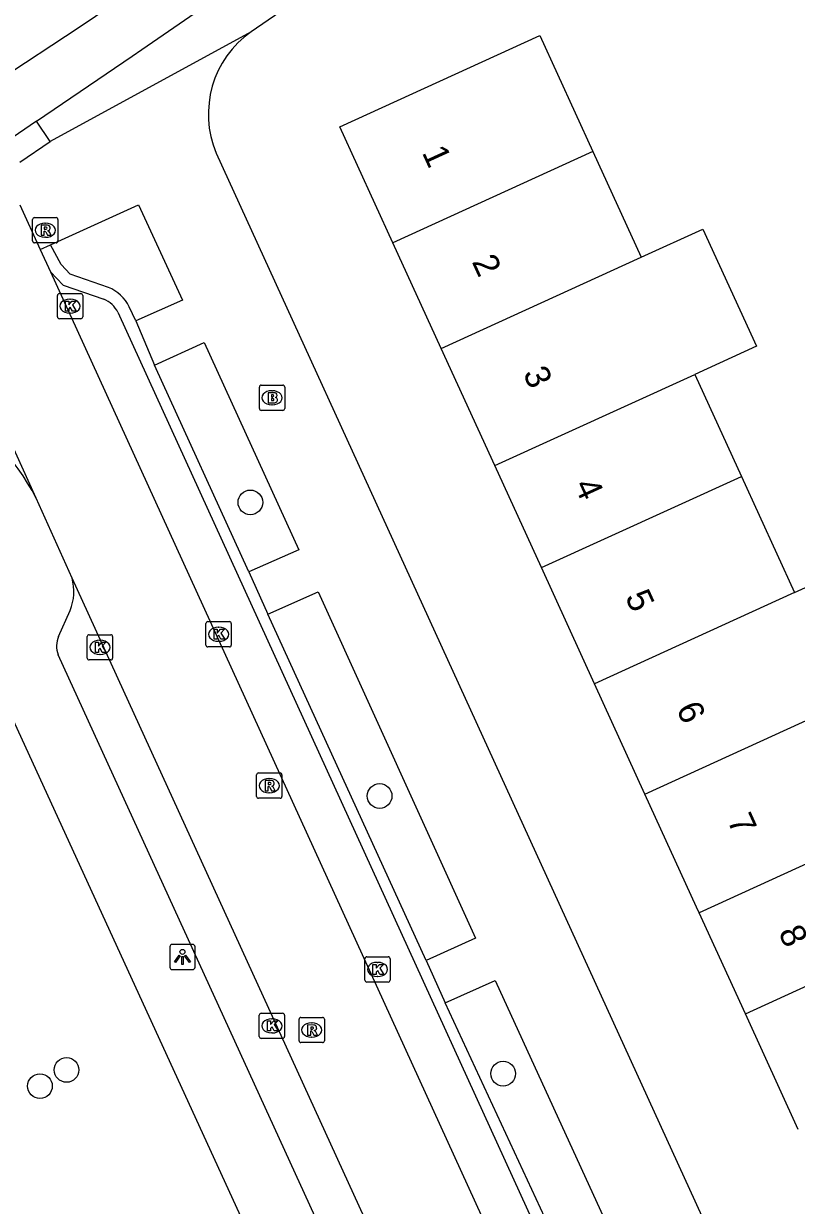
# Model space of a CAD drawing. Extents: x 158087 to 159494, y 382905 to 383981.
# Drawn here: x 158709.17 to 158739.75, y 383653.93 to 383700.72 of the extents above; entities that cross this region are included whole.
import ezdxf

# ---------------------------------------------------------------- set-up
doc = ezdxf.new("R2010")
doc.units = 0
for name, color, linetype in [('IMGEO_Berm_open', 7, 'Continuous'), ('IMGEO_Boom', 7, 'Continuous'), ('IMGEO_Brandkraan', 7, 'Continuous'), ('IMGEO_Fietspad_gesloten', 7, 'Continuous'), ('IMGEO_Hek', 7, 'Continuous'), ('IMGEO_Kolk', 7, 'Continuous'), ('IMGEO_Lichtpunt', 7, 'Continuous'), ('IMGEO_Pand', 7, 'Continuous'), ('IMGEO_Pand_nummerreeks', 7, 'Continuous'), ('IMGEO_Parkeervlak_open', 7, 'Continuous'), ('IMGEO_Rijbaan_lokaal_open', 7, 'Continuous'), ('IMGEO_Rioolput', 7, 'Continuous'), ('IMGEO_Voetpad_open', 7, 'Continuous')]:
    doc.layers.add(name, color=color, linetype=linetype)

msp = doc.modelspace()

# ---------------------------------------------------------------- linework, layer by layer
at = {"layer": 'IMGEO_Berm_open'}
for points in [[(158712.519, 383690.275), (158711.012, 383690.799), (158710.645, 383691.179), (158710.23, 383691.956)], [(158713.61, 383688.95), (158713.345, 383689.512)], [(158718.08, 383679.009), (158714.341, 383687.201)], [(158725.101, 383663.618), (158718.833, 383677.341)], [(158732.712, 383647.16), (158725.85, 383661.953)]]:
    msp.add_lwpolyline(points, dxfattribs=at)
msp.add_arc((158711.94, 383688.819), 1.567, 26.2378, 68.3031, dxfattribs=at)
at = {"layer": 'IMGEO_Boom'}
for centre in [(158718.141, 383681.762), (158723.254, 383670.138), (158710.865, 383659.292), (158728.143, 383659.144), (158709.811, 383658.65)]:
    msp.add_circle(centre, 0.489, dxfattribs=at)
at = {"layer": 'IMGEO_Brandkraan'}
for p, q in [((158718.498, 383685.48), (158718.498, 383686.332)), ((158718.573, 383686.406), (158719.425, 383686.406)), ((158718.986, 383686.186), (158719.011, 383686.186)), ((158719.499, 383686.332), (158719.499, 383685.48)), ((158719.009, 383685.626), (158718.984, 383685.626)), ((158719.425, 383685.406), (158718.573, 383685.406))]:
    msp.add_line(p, q, dxfattribs=at)
for points in [[(158718.498, 383685.48), (158718.498, 383686.332)], [(158718.573, 383686.406), (158719.425, 383686.406)], [(158718.846, 383686.106), (158718.846, 383685.706), (158719.059, 383685.706)], [(158719.077, 383686.106), (158718.846, 383686.106)], [(158719.499, 383686.332), (158719.499, 383685.48)], [(158719.025, 383686.025), (158718.971, 383686.025), (158718.971, 383685.949)], [(158718.971, 383685.949), (158719.024, 383685.949)], [(158719.033, 383685.873), (158718.971, 383685.873), (158718.971, 383685.792)], [(158718.971, 383685.792), (158719.033, 383685.792)], [(158719.425, 383685.406), (158718.573, 383685.406)]]:
    msp.add_lwpolyline(points, dxfattribs=at)
for centre, radius, start, end in [((158718.575, 383686.33), 0.0765, 91.552, 178.448), ((158718.575, 383686.33), 0.0765, 91.552, 178.448), ((158719.081, 383685.961), 0.145, 59.4692, 91.5367), ((158719.106, 383686.008), 0.0922, 285.5137, 58.1501), ((158719.423, 383686.33), 0.0765, 1.552, 88.448), ((158719.423, 383686.33), 0.0765, 1.552, 88.448), ((158719.026, 383685.987), 0.0379, 267.8285, 90.9355), ((158719.034, 383685.832), 0.0404, 269.8759, 90.5077), ((158719.065, 383685.957), 0.251, 268.6676, 293.5347), ((158719.111, 383685.816), 0.105, 301.3115, 78.989), ((158718.575, 383685.482), 0.0765, 181.552, 268.448), ((158718.575, 383685.482), 0.0765, 181.552, 268.448), ((158719.423, 383685.482), 0.0765, 271.552, 358.448), ((158719.423, 383685.482), 0.0765, 271.552, 358.448)]:
    msp.add_arc(centre, radius, start, end, dxfattribs=at)
for centre, major_axis, ratio, start_param, end_param in [((158718.985, 383685.906), (-0.387, 0.002), 0.722429, 4.712389, 7.853982), ((158719.01, 383685.906), (-0.39, 0.002), 0.717154, 1.570796, 4.712389)]:
    msp.add_ellipse(centre, major_axis=major_axis, ratio=ratio, start_param=start_param, end_param=end_param, dxfattribs=at)
at = {"layer": 'IMGEO_Fietspad_gesloten'}
for points in [[(158709.674, 383696.854), (158713.466, 383699.437), (158713.844, 383699.697), (158732.131, 383712.285)], [(158709.674, 383696.854), (158704.129, 383693.076)]]:
    msp.add_lwpolyline(points, dxfattribs=at)
msp.add_arc((158699.611, 383676.57), 11.393, 28.0803, 82.0238, dxfattribs=at)
at = {"layer": 'IMGEO_Hek'}
msp.add_lwpolyline([(158704.425, 383679.61), (158706.167, 383677.797), (158708.676, 383673.308), (158724.872, 383637.952), (158726.048, 383635.333), (158727.114, 383632.709), (158727.972, 383629.705), (158728.348, 383626.76), (158728.677, 383620.637), (158728.428, 383620.601), (158728.439, 383620.385)], dxfattribs=at)
at = {"layer": 'IMGEO_Kolk'}
for p, q in [((158710.505, 383689.107), (158710.505, 383689.959)), ((158710.58, 383690.033), (158711.432, 383690.033)), ((158710.993, 383689.813), (158711.018, 383689.813)), ((158711.506, 383689.959), (158711.506, 383689.107)), ((158711.432, 383689.033), (158710.58, 383689.033)), ((158711.016, 383689.253), (158710.991, 383689.253)), ((158716.382, 383676.116), (158716.382, 383676.968)), ((158716.457, 383677.042), (158717.309, 383677.042)), ((158716.87, 383676.822), (158716.895, 383676.822)), ((158717.383, 383676.968), (158717.383, 383676.116)), ((158711.686, 383675.598), (158711.686, 383676.45)), ((158711.761, 383676.524), (158712.613, 383676.524)), ((158712.174, 383676.304), (158712.199, 383676.304)), ((158712.687, 383676.45), (158712.687, 383675.598)), ((158716.893, 383676.262), (158716.868, 383676.262)), ((158717.309, 383676.042), (158716.457, 383676.042)), ((158712.613, 383675.524), (158711.761, 383675.524)), ((158712.197, 383675.744), (158712.172, 383675.744)), ((158722.671, 383662.844), (158722.671, 383663.696)), ((158722.746, 383663.77), (158723.598, 383663.77)), ((158723.672, 383663.696), (158723.672, 383662.844)), ((158723.159, 383663.55), (158723.184, 383663.55)), ((158723.598, 383662.77), (158722.746, 383662.77)), ((158723.182, 383662.99), (158723.157, 383662.99)), ((158718.491, 383660.611), (158718.491, 383661.463)), ((158718.566, 383661.537), (158719.418, 383661.537)), ((158718.979, 383661.317), (158719.004, 383661.317)), ((158719.492, 383661.463), (158719.492, 383660.611)), ((158719.418, 383660.537), (158718.566, 383660.537)), ((158719.002, 383660.757), (158718.977, 383660.757))]:
    msp.add_line(p, q, dxfattribs=at)
for points in [[(158710.505, 383689.107), (158710.505, 383689.959)], [(158710.58, 383690.033), (158711.432, 383690.033)], [(158711.506, 383689.959), (158711.506, 383689.107)], [(158710.826, 383689.733), (158710.949, 383689.733), (158710.949, 383689.582), (158711.079, 383689.733), (158711.243, 383689.733), (158711.097, 383689.582), (158711.25, 383689.333), (158711.098, 383689.333), (158711.013, 383689.497), (158710.949, 383689.43), (158710.949, 383689.333), (158710.826, 383689.333), (158710.826, 383689.733)], [(158711.432, 383689.033), (158710.58, 383689.033)], [(158716.382, 383676.116), (158716.382, 383676.968)], [(158716.457, 383677.042), (158717.309, 383677.042)], [(158716.703, 383676.742), (158716.826, 383676.742), (158716.826, 383676.591), (158716.956, 383676.742), (158717.12, 383676.742), (158716.974, 383676.591), (158717.127, 383676.342), (158716.975, 383676.342), (158716.89, 383676.506), (158716.826, 383676.439), (158716.826, 383676.342), (158716.703, 383676.342), (158716.703, 383676.742)], [(158717.383, 383676.968), (158717.383, 383676.116)], [(158711.686, 383675.598), (158711.686, 383676.45)], [(158711.761, 383676.524), (158712.613, 383676.524)], [(158712.687, 383676.45), (158712.687, 383675.598)], [(158712.007, 383676.224), (158712.13, 383676.224), (158712.13, 383676.073), (158712.26, 383676.224), (158712.424, 383676.224), (158712.278, 383676.073), (158712.431, 383675.824), (158712.279, 383675.824), (158712.194, 383675.988), (158712.13, 383675.921), (158712.13, 383675.824), (158712.007, 383675.824), (158712.007, 383676.224)], [(158717.309, 383676.042), (158716.457, 383676.042)], [(158712.613, 383675.524), (158711.761, 383675.524)], [(158722.671, 383662.844), (158722.671, 383663.696)], [(158722.746, 383663.77), (158723.598, 383663.77)], [(158723.672, 383663.696), (158723.672, 383662.844)], [(158722.992, 383663.47), (158723.115, 383663.47), (158723.115, 383663.319), (158723.245, 383663.47), (158723.409, 383663.47), (158723.263, 383663.319), (158723.416, 383663.07), (158723.264, 383663.07), (158723.179, 383663.234), (158723.115, 383663.167), (158723.115, 383663.07), (158722.992, 383663.07), (158722.992, 383663.47)], [(158723.598, 383662.77), (158722.746, 383662.77)], [(158718.491, 383660.611), (158718.491, 383661.463)], [(158718.566, 383661.537), (158719.418, 383661.537)], [(158719.492, 383661.463), (158719.492, 383660.611)], [(158718.812, 383661.237), (158718.935, 383661.237), (158718.935, 383661.086), (158719.065, 383661.237), (158719.229, 383661.237), (158719.083, 383661.086), (158719.236, 383660.837), (158719.084, 383660.837), (158718.999, 383661.001), (158718.935, 383660.934), (158718.935, 383660.837), (158718.812, 383660.837), (158718.812, 383661.237)], [(158719.418, 383660.537), (158718.566, 383660.537)]]:
    msp.add_lwpolyline(points, dxfattribs=at)
for centre, start, end in [((158710.582, 383689.957), 91.552, 178.448), ((158710.582, 383689.957), 91.552, 178.448), ((158711.43, 383689.957), 1.552, 88.448), ((158711.43, 383689.957), 1.552, 88.448), ((158710.582, 383689.109), 181.552, 268.448), ((158710.582, 383689.109), 181.552, 268.448), ((158711.43, 383689.109), 271.552, 358.448), ((158711.43, 383689.109), 271.552, 358.448), ((158716.459, 383676.966), 91.552, 178.448), ((158716.459, 383676.966), 91.552, 178.448), ((158717.307, 383676.966), 1.552, 88.448), ((158717.307, 383676.966), 1.552, 88.448), ((158711.763, 383676.448), 91.552, 178.448), ((158711.763, 383676.448), 91.552, 178.448), ((158712.611, 383676.448), 1.552, 88.448), ((158712.611, 383676.448), 1.552, 88.448), ((158716.459, 383676.118), 181.552, 268.448), ((158716.459, 383676.118), 181.552, 268.448), ((158717.307, 383676.118), 271.552, 358.448), ((158717.307, 383676.118), 271.552, 358.448), ((158711.763, 383675.6), 181.552, 268.448), ((158711.763, 383675.6), 181.552, 268.448), ((158712.611, 383675.6), 271.552, 358.448), ((158712.611, 383675.6), 271.552, 358.448), ((158722.748, 383663.694), 91.552, 178.448), ((158722.748, 383663.694), 91.552, 178.448), ((158723.596, 383663.694), 1.552, 88.448), ((158723.596, 383663.694), 1.552, 88.448), ((158722.748, 383662.846), 181.552, 268.448), ((158722.748, 383662.846), 181.552, 268.448), ((158723.596, 383662.846), 271.552, 358.448), ((158723.596, 383662.846), 271.552, 358.448), ((158718.568, 383661.461), 91.552, 178.448), ((158718.568, 383661.461), 91.552, 178.448), ((158719.416, 383661.461), 1.552, 88.448), ((158719.416, 383661.461), 1.552, 88.448), ((158718.568, 383660.613), 181.552, 268.448), ((158718.568, 383660.613), 181.552, 268.448), ((158719.416, 383660.613), 271.552, 358.448), ((158719.416, 383660.613), 271.552, 358.448)]:
    msp.add_arc(centre, 0.0765, start, end, dxfattribs=at)
for centre, major_axis, ratio, start_param, end_param in [((158710.992, 383689.533), (-0.387, 0.002), 0.722429, 4.712389, 7.853982), ((158711.017, 383689.533), (-0.39, 0.002), 0.717154, 1.570796, 4.712389), ((158716.869, 383676.542), (-0.387, 0.002), 0.722429, 4.712389, 7.853982), ((158716.894, 383676.542), (-0.39, 0.002), 0.717154, 1.570796, 4.712389), ((158712.173, 383676.024), (-0.387, 0.002), 0.722429, 4.712389, 7.853982), ((158712.198, 383676.024), (-0.39, 0.002), 0.717154, 1.570796, 4.712389), ((158723.158, 383663.27), (-0.387, 0.002), 0.722429, 4.712389, 7.853982), ((158723.183, 383663.27), (-0.39, 0.002), 0.717154, 1.570796, 4.712389), ((158718.978, 383661.037), (-0.387, 0.002), 0.722429, 4.712389, 7.853982), ((158719.003, 383661.037), (-0.39, 0.002), 0.717154, 1.570796, 4.712389)]:
    msp.add_ellipse(centre, major_axis=major_axis, ratio=ratio, start_param=start_param, end_param=end_param, dxfattribs=at)
at = {"layer": 'IMGEO_Lichtpunt'}
for p, q in [((158714.953, 383664.168), (158714.953, 383663.361)), ((158714.953, 383664.168), (158714.953, 383663.361)), ((158715.855, 383664.263), (158715.047, 383664.263)), ((158715.855, 383664.263), (158715.047, 383664.263)), ((158715.949, 383663.361), (158715.949, 383664.168)), ((158715.949, 383663.361), (158715.949, 383664.168)), ((158715.047, 383663.267), (158715.855, 383663.267)), ((158715.047, 383663.267), (158715.855, 383663.267))]:
    msp.add_line(p, q, dxfattribs=at)
for points in [[(158715.327, 383663.832), (158715.366, 383663.804), (158715.178, 383663.542), (158715.14, 383663.569), (158715.327, 383663.832)], [(158715.429, 383663.784), (158715.476, 383663.784), (158715.476, 383663.462), (158715.429, 383663.462), (158715.429, 383663.784)], [(158715.539, 383663.804), (158715.577, 383663.831), (158715.764, 383663.569), (158715.725, 383663.541), (158715.539, 383663.804)]]:
    msp.add_lwpolyline(points, dxfattribs=at)
msp.add_circle((158715.452, 383663.966), 0.0994, dxfattribs=at)
for centre, start, end in [((158715.047, 383664.168), 90, 180), ((158715.047, 383664.168), 90, 180), ((158715.855, 383664.168), 0, 90), ((158715.855, 383664.168), 0, 90), ((158715.047, 383663.361), 180, 270), ((158715.047, 383663.361), 180, 270), ((158715.855, 383663.361), 270, 0), ((158715.855, 383663.361), 270, 360)]:
    msp.add_arc(centre, 0.0946, start, end, dxfattribs=at)
at = {"layer": 'IMGEO_Pand'}
for points in [[(158723.781, 383692.044), (158721.683, 383696.636), (158729.597, 383700.252), (158731.695, 383695.66)], [(158731.695, 383695.66), (158723.781, 383692.044)], [(158731.695, 383695.66), (158733.608, 383691.473)], [(158733.608, 383691.473), (158736.048, 383692.588), (158738.168, 383687.947), (158735.728, 383686.833)], [(158725.694, 383687.857), (158723.781, 383692.044)], [(158725.694, 383687.857), (158733.608, 383691.473)], [(158727.813, 383683.218), (158725.694, 383687.857)], [(158727.813, 383683.218), (158735.728, 383686.833)], [(158735.728, 383686.833), (158737.573, 383682.795)], [(158729.658, 383679.179), (158727.813, 383683.218)], [(158729.658, 383679.179), (158737.573, 383682.795)], [(158737.573, 383682.795), (158739.674, 383678.195)], [(158731.759, 383674.58), (158729.658, 383679.179)], [(158739.674, 383678.195), (158742.114, 383679.31), (158744.108, 383674.945)], [(158739.674, 383678.195), (158731.759, 383674.58)], [(158733.753, 383670.215), (158741.668, 383673.831), (158744.108, 383674.945)], [(158733.753, 383670.215), (158731.759, 383674.58)], [(158735.902, 383665.51), (158735.799, 383665.736), (158733.753, 383670.215)], [(158743.819, 383669.125), (158735.902, 383665.51)], [(158737.73, 383661.509), (158735.902, 383665.51)], [(158737.73, 383661.509), (158745.645, 383665.126)], [(158739.824, 383656.927), (158737.73, 383661.509)]]:
    msp.add_lwpolyline(points, dxfattribs=at)
at = {"layer": 'IMGEO_Parkeervlak_open'}
for points in [[(158710.226, 383690.893), (158710.735, 383690.366), (158712.335, 383689.81)], [(158712.896, 383689.292), (158739.137, 383631.779)]]:
    msp.add_lwpolyline(points, dxfattribs=at)
msp.add_arc((158711.944, 383688.824), 1.061, 26.1816, 68.3826, dxfattribs=at)
at = {"layer": 'IMGEO_Rijbaan_lokaal_open'}
for points in [[(158761.578, 383734.72), (158744.316, 383722.991), (158712.657, 383701.444), (158711.36, 383700.561), (158708.139, 383698.454), (158704.749, 383696.309), (158703.14, 383695.309)], [(158709.011, 383693.543), (158709.824, 383691.77)], [(158709.824, 383691.77), (158710.226, 383690.893)], [(158710.226, 383690.893), (158738.566, 383628.788)], [(158709.663, 383681.933), (158706.574, 383688.731)], [(158711.081, 383678.763), (158709.663, 383681.933)], [(158730.724, 383635.785), (158711.081, 383678.763)]]:
    msp.add_lwpolyline(points, dxfattribs=at)
at = {"layer": 'IMGEO_Rioolput'}
for p, q in [((158709.521, 383692.115), (158709.521, 383692.967)), ((158709.596, 383693.041), (158710.448, 383693.041)), ((158710.009, 383692.821), (158710.034, 383692.821)), ((158710.522, 383692.967), (158710.522, 383692.115)), ((158710.032, 383692.261), (158710.007, 383692.261)), ((158710.448, 383692.041), (158709.596, 383692.041)), ((158718.387, 383670.123), (158718.387, 383670.975)), ((158718.462, 383671.049), (158719.314, 383671.049)), ((158718.875, 383670.829), (158718.9, 383670.829)), ((158719.388, 383670.975), (158719.388, 383670.123)), ((158718.898, 383670.269), (158718.873, 383670.269)), ((158719.314, 383670.049), (158718.462, 383670.049)), ((158720.068, 383660.446), (158720.068, 383661.298)), ((158720.143, 383661.372), (158720.995, 383661.372)), ((158721.069, 383661.298), (158721.069, 383660.446)), ((158720.556, 383661.152), (158720.581, 383661.152)), ((158720.995, 383660.372), (158720.143, 383660.372)), ((158720.579, 383660.592), (158720.554, 383660.592))]:
    msp.add_line(p, q, dxfattribs=at)
for points in [[(158709.521, 383692.115), (158709.521, 383692.967)], [(158709.596, 383693.041), (158710.448, 383693.041)], [(158710.11, 383692.739), (158709.858, 383692.741), (158709.858, 383692.341)], [(158710.036, 383692.66), (158709.982, 383692.66), (158709.982, 383692.579)], [(158710.522, 383692.967), (158710.522, 383692.115)], [(158709.858, 383692.341), (158709.982, 383692.341), (158709.982, 383692.503), (158709.993, 383692.503)], [(158709.982, 383692.579), (158710.034, 383692.579)], [(158710.04, 383692.474), (158710.111, 383692.341), (158710.251, 383692.341), (158710.186, 383692.467)], [(158710.448, 383692.041), (158709.596, 383692.041)], [(158718.387, 383670.123), (158718.387, 383670.975)], [(158718.462, 383671.049), (158719.314, 383671.049)], [(158718.976, 383670.747), (158718.724, 383670.749), (158718.724, 383670.349)], [(158718.902, 383670.668), (158718.848, 383670.668), (158718.848, 383670.587)], [(158719.388, 383670.975), (158719.388, 383670.123)], [(158718.724, 383670.349), (158718.848, 383670.349), (158718.848, 383670.511), (158718.859, 383670.511)], [(158718.848, 383670.587), (158718.9, 383670.587)], [(158718.906, 383670.482), (158718.977, 383670.349), (158719.117, 383670.349), (158719.052, 383670.475)], [(158719.314, 383670.049), (158718.462, 383670.049)], [(158720.068, 383660.446), (158720.068, 383661.298)], [(158720.143, 383661.372), (158720.995, 383661.372)], [(158721.069, 383661.298), (158721.069, 383660.446)], [(158720.657, 383661.07), (158720.405, 383661.072), (158720.405, 383660.672)], [(158720.405, 383660.672), (158720.529, 383660.672), (158720.529, 383660.834), (158720.54, 383660.834)], [(158720.583, 383660.991), (158720.529, 383660.991), (158720.529, 383660.91)], [(158720.529, 383660.91), (158720.581, 383660.91)], [(158720.587, 383660.805), (158720.658, 383660.672), (158720.798, 383660.672), (158720.733, 383660.798)], [(158720.995, 383660.372), (158720.143, 383660.372)]]:
    msp.add_lwpolyline(points, dxfattribs=at)
for centre, radius, start, end in [((158709.598, 383692.965), 0.0765, 91.552, 178.448), ((158709.598, 383692.965), 0.0765, 91.552, 178.448), ((158710.042, 383692.564), 0.0964, 77.0061, 93.1865), ((158710.056, 383692.621), 0.0378, 276.6634, 79.6772), ((158710.109, 383692.629), 0.109, 350.3612, 89.416), ((158710.446, 383692.965), 0.0765, 1.552, 88.448), ((158710.446, 383692.965), 0.0765, 1.552, 88.448), ((158709.992, 383692.45), 0.0533, 26.0293, 88.6989), ((158710.018, 383692.768), 0.19, 274.7715, 282.9687), ((158710.107, 383692.629), 0.112, 277.5842, 350.9817), ((158710.091, 383692.414), 0.108, 29.5134, 73.7905), ((158709.598, 383692.117), 0.0765, 181.552, 268.448), ((158709.598, 383692.117), 0.0765, 181.552, 268.448), ((158710.446, 383692.117), 0.0765, 271.552, 358.448), ((158710.446, 383692.117), 0.0765, 271.552, 358.448), ((158718.464, 383670.973), 0.0765, 91.552, 178.448), ((158718.464, 383670.973), 0.0765, 91.552, 178.448), ((158718.908, 383670.572), 0.0964, 77.0061, 93.1865), ((158718.922, 383670.629), 0.0378, 276.6634, 79.6772), ((158718.975, 383670.637), 0.109, 350.3612, 89.416), ((158719.312, 383670.973), 0.0765, 1.552, 88.448), ((158719.312, 383670.973), 0.0765, 1.552, 88.448), ((158718.858, 383670.458), 0.0533, 26.0293, 88.6989), ((158718.884, 383670.776), 0.19, 274.7715, 282.9687), ((158718.973, 383670.637), 0.112, 277.5842, 350.9817), ((158718.957, 383670.422), 0.108, 29.5134, 73.7905), ((158718.464, 383670.125), 0.0765, 181.552, 268.448), ((158718.464, 383670.125), 0.0765, 181.552, 268.448), ((158719.312, 383670.125), 0.0765, 271.552, 358.448), ((158719.312, 383670.125), 0.0765, 271.552, 358.448), ((158720.145, 383661.296), 0.0765, 91.552, 178.448), ((158720.145, 383661.296), 0.0765, 91.552, 178.448), ((158720.993, 383661.296), 0.0765, 1.552, 88.448), ((158720.993, 383661.296), 0.0765, 1.552, 88.448), ((158720.539, 383660.781), 0.0533, 26.0293, 88.6989), ((158720.565, 383661.099), 0.19, 274.7715, 282.9687), ((158720.589, 383660.895), 0.0964, 77.0061, 93.1865), ((158720.603, 383660.952), 0.0378, 276.6634, 79.6772), ((158720.656, 383660.96), 0.109, 350.3612, 89.416), ((158720.654, 383660.96), 0.112, 277.5842, 350.9817), ((158720.638, 383660.745), 0.108, 29.5134, 73.7905), ((158720.145, 383660.448), 0.0765, 181.552, 268.448), ((158720.145, 383660.448), 0.0765, 181.552, 268.448), ((158720.993, 383660.448), 0.0765, 271.552, 358.448), ((158720.993, 383660.448), 0.0765, 271.552, 358.448)]:
    msp.add_arc(centre, radius, start, end, dxfattribs=at)
for centre, major_axis, ratio, start_param, end_param in [((158710.008, 383692.541), (-0.387, 0.002), 0.722429, 4.712389, 7.853982), ((158710.033, 383692.541), (-0.39, 0.002), 0.717154, 1.570796, 4.712389), ((158718.874, 383670.549), (-0.387, 0.002), 0.722429, 4.712389, 7.853982), ((158718.899, 383670.549), (-0.39, 0.002), 0.717154, 1.570796, 4.712389), ((158720.555, 383660.872), (-0.387, 0.002), 0.722429, 4.712389, 7.853982), ((158720.58, 383660.872), (-0.39, 0.002), 0.717154, 1.570796, 4.712389)]:
    msp.add_ellipse(centre, major_axis=major_axis, ratio=ratio, start_param=start_param, end_param=end_param, dxfattribs=at)
at = {"layer": 'IMGEO_Voetpad_open'}
for points in [[(158736.316, 383712.849), (158718.177, 383700.4)], [(158718.177, 383700.4), (158710.21, 383696.047)], [(158710.21, 383696.047), (158709.674, 383696.854)], [(158709.01, 383695.233), (158710.21, 383696.047)], [(158716.789, 383695.591), (158747.479, 383628.393)], [(158710.23, 383691.956), (158713.711, 383693.551), (158715.448, 383689.77), (158713.61, 383688.95)], [(158709.824, 383691.77), (158710.23, 383691.956)], [(158713.61, 383688.95), (158714.341, 383687.201)], [(158714.341, 383687.201), (158716.306, 383688.092), (158720.059, 383679.879), (158718.08, 383679.009)], [(158694.59, 383684.171), (158695.551, 383684.559), (158696.494, 383684.617), (158697.379, 383684.33), (158702.053, 383681.54), (158703.932, 383680.049), (158704.425, 383679.61), (158706.167, 383677.797), (158708.676, 383673.308), (158724.872, 383637.952), (158726.048, 383635.333), (158727.114, 383632.709), (158727.972, 383629.705), (158728.348, 383626.76), (158728.677, 383620.637), (158728.428, 383620.601), (158728.439, 383620.385), (158728.839, 383620.185), (158729.099, 383616.559)], [(158718.08, 383679.009), (158718.833, 383677.341)], [(158718.833, 383677.341), (158720.825, 383678.226), (158727.045, 383664.51), (158725.101, 383663.618)], [(158710.549, 383676.458), (158711.007, 383677.487)], [(158729.642, 383633.667), (158728.481, 383636.469), (158710.536, 383675.731)], [(158725.101, 383663.618), (158725.85, 383661.953)], [(158725.85, 383661.953), (158727.825, 383662.833), (158734.604, 383648.021), (158732.712, 383647.16)]]:
    msp.add_lwpolyline(points, dxfattribs=at)
for centre, radius, start, end in [((158720.459, 383697.137), 3.982, 124.9612, 202.8398), ((158709.177, 383678.233), 1.976, 337.816, 15.5458), ((158711.417, 383676.079), 0.948, 156.4152, 201.5359)]:
    msp.add_arc(centre, radius, start, end, dxfattribs=at)

# ---------------------------------------------------------------- texts
at = {"layer": 'IMGEO_Pand_nummerreeks'}
for s, rotation, p in [('1', 294.5529, (158724.919, 383695.618)), ('2', 294.5529, (158726.892, 383691.298)), ('3', 294.5529, (158728.914, 383686.872)), ('4', 294.5529, (158730.936, 383682.447)), ('5', 294.5529, (158732.957, 383678.023)), ('6', 294.551, (158734.979, 383673.598)), ('7', 294.551, (158737, 383669.173)), ('8', 294.551, (158739.023, 383664.744))]:
    msp.add_text(s, height=1, rotation=rotation, dxfattribs=at).set_placement(p)

doc.saveas('drawing.dxf')
